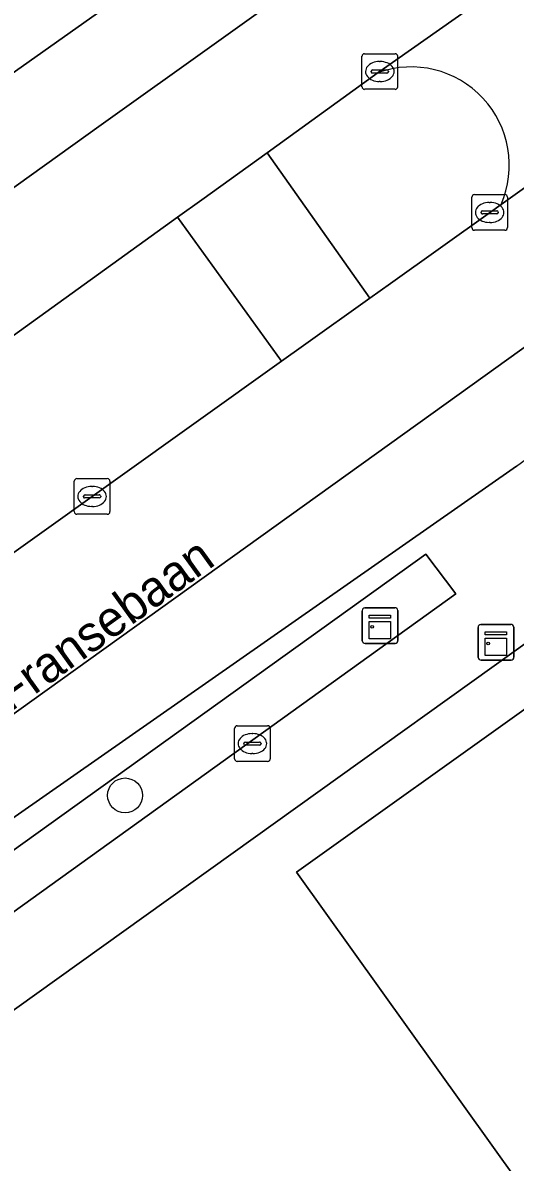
# Model space of a CAD drawing. Extents: x 158455 to 159797, y 387218 to 388672.
# Drawn here: x 159289.94 to 159303.76, y 387811.85 to 387843.82 of the extents above; entities that cross this region are included whole.
import ezdxf

# ---------------------------------------------------------------- set-up
doc = ezdxf.new("R2010")
doc.units = 0
for name, color, linetype in [('IMGEO_Berm_groen', 7, 'Continuous'), ('IMGEO_Boom', 7, 'Continuous'), ('IMGEO_Brandkraan', 7, 'Continuous'), ('IMGEO_Erf', 7, 'Continuous'), ('IMGEO_Groenvoorziening', 7, 'Continuous'), ('IMGEO_Kast', 7, 'Continuous'), ('IMGEO_Kolk', 7, 'Continuous'), ('IMGEO_Muur', 7, 'Continuous'), ('IMGEO_Openbare_ruimte_label', 7, 'Continuous'), ('IMGEO_Pand', 7, 'Continuous'), ('IMGEO_Rijbaan_lokaal_gesloten', 7, 'Continuous'), ('IMGEO_Rijbaan_lokaal_open', 7, 'Continuous'), ('IMGEO_Verkeerseiland_groen', 7, 'Continuous'), ('IMGEO_Voetpad_open', 7, 'Continuous')]:
    doc.layers.add(name, color=color, linetype=linetype)

msp = doc.modelspace()

# ---------------------------------------------------------------- linework, layer by layer
at = {"layer": 'IMGEO_Berm_groen'}
msp.add_lwpolyline([(159259.925, 387807.634), (159270.371, 387815.125), (159280.691, 387822.526), (159297.206, 387834.328), (159294.287, 387838.368), (159278.694, 387827.124), (159267.608, 387819.082), (159261.561, 387814.696), (159250.763, 387806.969), (159246.695, 387804.016), (159238.999, 387798.281), (159224.257, 387787.184), (159209.504, 387776.112), (159201.915, 387770.417), (159204.04, 387767.381), (159206.931, 387769.424)], dxfattribs=at)
at = {"layer": 'IMGEO_Boom'}
msp.add_circle((159292.813, 387822.14), 0.489, dxfattribs=at)
at = {"layer": 'IMGEO_Brandkraan'}
for p, q in [((159295.886, 387823.169), (159295.886, 387824.021)), ((159295.961, 387824.095), (159296.813, 387824.095)), ((159296.887, 387824.021), (159296.887, 387823.169)), ((159296.145, 387823.589), (159296.145, 387823.601)), ((159296.188, 387823.638), (159296.586, 387823.638)), ((159296.374, 387823.875), (159296.399, 387823.875)), ((159296.629, 387823.601), (159296.629, 387823.589)), ((159296.583, 387823.552), (159296.185, 387823.552)), ((159296.397, 387823.315), (159296.372, 387823.315)), ((159296.813, 387823.095), (159295.961, 387823.095))]:
    msp.add_line(p, q, dxfattribs=at)
for points in [[(159295.886, 387823.169), (159295.886, 387824.021)], [(159295.961, 387824.095), (159296.813, 387824.095)], [(159296.887, 387824.021), (159296.887, 387823.169)], [(159296.813, 387823.095), (159295.961, 387823.095)]]:
    msp.add_lwpolyline(points, dxfattribs=at)
for centre, radius, start, end in [((159295.963, 387824.019), 0.0765, 91.552, 178.448), ((159295.963, 387824.019), 0.0765, 91.552, 178.448), ((159296.811, 387824.019), 0.0765, 1.552, 88.448), ((159296.811, 387824.019), 0.0765, 1.552, 88.448), ((159296.185, 387823.598), 0.0403, 85.8775, 175.7526), ((159296.182, 387823.588), 0.0366, 178.938, 274.7102), ((159296.586, 387823.595), 0.043, 264.8664, 352.4533), ((159296.59, 387823.6), 0.0386, 1.7309, 96.639), ((159295.963, 387823.171), 0.0765, 181.552, 268.448), ((159295.963, 387823.171), 0.0765, 181.552, 268.448), ((159296.811, 387823.171), 0.0765, 271.552, 358.448), ((159296.811, 387823.171), 0.0765, 271.552, 358.448)]:
    msp.add_arc(centre, radius, start, end, dxfattribs=at)
for centre, major_axis, ratio, start_param, end_param in [((159296.373, 387823.595), (-0.387, 0.002), 0.722429, 4.712389, 7.853982), ((159296.398, 387823.595), (-0.39, 0.002), 0.717154, 1.570796, 4.712389)]:
    msp.add_ellipse(centre, major_axis=major_axis, ratio=ratio, start_param=start_param, end_param=end_param, dxfattribs=at)
at = {"layer": 'IMGEO_Erf'}
for points in [[(159307.132, 387828.619), (159303.107, 387825.734), (159219.866, 387766.077), (159225.4, 387758.477)], [(159322.548, 387788.361), (159317.652, 387795.205), (159315.556, 387798.136), (159313.325, 387801.254), (159311.801, 387800.164), (159306.983, 387806.899), (159297.622, 387819.984), (159304.325, 387824.778), (159307.604, 387822.204), (159308.782, 387823.048), (159313.013, 387817.133), (159310.38, 387815.249), (159313.181, 387811.334), (159316, 387807.394), (159318.631, 387809.276), (159322.718, 387803.562), (159324.189, 387804.615), (159324.331, 387804.416), (159328.436, 387798.679), (159325.82, 387796.807), (159328.532, 387793.016), (159329.803, 387793.926), (159329.98, 387793.678), (159332.686, 387789.896)]]:
    msp.add_lwpolyline(points, dxfattribs=at)
at = {"layer": 'IMGEO_Groenvoorziening'}
msp.add_lwpolyline([(159219.977, 387769.057), (159273.442, 387807.19), (159302.094, 387827.801), (159301.249, 387828.914), (159230.812, 387778.327), (159225.144, 387773.8)], close=True, dxfattribs=at)
at = {"layer": 'IMGEO_Kast'}
for p, q in [((159299.542, 387827.407), (159300.383, 387827.407)), ((159300.383, 387827.407), (159299.542, 387827.407)), ((159299.467, 387826.482), (159299.467, 387827.323)), ((159299.467, 387827.323), (159299.467, 387826.482)), ((159300.467, 387827.332), (159300.467, 387826.491)), ((159300.467, 387826.491), (159300.467, 387827.332)), ((159302.72, 387826.014), (159302.72, 387826.855)), ((159302.72, 387826.855), (159302.72, 387826.014)), ((159302.795, 387826.939), (159303.636, 387826.939)), ((159303.636, 387826.939), (159302.795, 387826.939)), ((159303.72, 387826.864), (159303.72, 387826.023)), ((159303.72, 387826.023), (159303.72, 387826.864)), ((159300.392, 387826.407), (159299.551, 387826.407)), ((159299.551, 387826.407), (159300.392, 387826.407)), ((159303.645, 387825.939), (159302.804, 387825.939)), ((159302.804, 387825.939), (159303.645, 387825.939))]:
    msp.add_line(p, q, dxfattribs=at)
for points in [[(159299.662, 387827.197), (159300.262, 387827.197), (159300.262, 387827.112), (159299.662, 387827.112), (159299.662, 387827.197)], [(159299.662, 387827.022), (159300.262, 387827.022), (159300.262, 387826.533), (159299.662, 387826.533), (159299.662, 387827.022)], [(159302.915, 387826.729), (159303.515, 387826.729), (159303.515, 387826.644), (159302.915, 387826.644), (159302.915, 387826.729)], [(159302.915, 387826.554), (159303.515, 387826.554), (159303.515, 387826.065), (159302.915, 387826.065), (159302.915, 387826.554)]]:
    msp.add_lwpolyline(points, dxfattribs=at)
for centre in [(159299.746, 387826.871), (159302.999, 387826.403)]:
    msp.add_circle(centre, 0.0377, dxfattribs=at)
for centre, start, end in [((159299.545, 387827.329), 92.4484, 184.2845), ((159299.545, 387827.329), 92.4484, 184.2845), ((159300.389, 387827.329), 2.4484, 94.2845), ((159300.389, 387827.329), 2.4484, 94.2845), ((159302.798, 387826.861), 92.4484, 184.2845), ((159302.798, 387826.861), 92.4484, 184.2845), ((159303.642, 387826.861), 2.4484, 94.2845), ((159303.642, 387826.861), 2.4484, 94.2845), ((159299.545, 387826.485), 182.4484, 274.2845), ((159299.545, 387826.485), 182.4484, 274.2845), ((159300.389, 387826.485), 272.4484, 4.2845), ((159300.389, 387826.485), 272.4484, 4.2845), ((159302.798, 387826.017), 182.4484, 274.2845), ((159302.798, 387826.017), 182.4484, 274.2845), ((159303.642, 387826.017), 272.4484, 4.2845), ((159303.642, 387826.017), 272.4484, 4.2845)]:
    msp.add_arc(centre, 0.0779, start, end, dxfattribs=at)
at = {"layer": 'IMGEO_Kolk'}
for p, q in [((159299.46, 387842.031), (159299.46, 387842.883)), ((159299.535, 387842.957), (159300.387, 387842.957)), ((159300.461, 387842.883), (159300.461, 387842.031)), ((159299.719, 387842.451), (159299.719, 387842.463)), ((159299.762, 387842.5), (159300.16, 387842.5)), ((159299.948, 387842.737), (159299.973, 387842.737)), ((159300.203, 387842.463), (159300.203, 387842.451)), ((159300.157, 387842.414), (159299.759, 387842.414)), ((159299.971, 387842.177), (159299.946, 387842.177)), ((159300.387, 387841.957), (159299.535, 387841.957)), ((159302.542, 387838.075), (159302.542, 387838.927)), ((159302.617, 387839.001), (159303.469, 387839.001)), ((159303.543, 387838.927), (159303.543, 387838.075)), ((159303.03, 387838.781), (159303.055, 387838.781)), ((159302.801, 387838.495), (159302.801, 387838.507)), ((159303.239, 387838.458), (159302.841, 387838.458)), ((159302.844, 387838.544), (159303.242, 387838.544)), ((159303.285, 387838.507), (159303.285, 387838.495)), ((159303.469, 387838.001), (159302.617, 387838.001)), ((159303.053, 387838.221), (159303.028, 387838.221)), ((159291.388, 387830.104), (159291.388, 387830.956)), ((159291.463, 387831.03), (159292.315, 387831.03)), ((159292.389, 387830.956), (159292.389, 387830.104)), ((159291.876, 387830.81), (159291.901, 387830.81)), ((159291.647, 387830.524), (159291.647, 387830.536)), ((159292.085, 387830.487), (159291.687, 387830.487)), ((159291.69, 387830.573), (159292.088, 387830.573)), ((159292.131, 387830.536), (159292.131, 387830.524)), ((159292.315, 387830.03), (159291.463, 387830.03)), ((159291.899, 387830.25), (159291.874, 387830.25))]:
    msp.add_line(p, q, dxfattribs=at)
for points in [[(159299.46, 387842.031), (159299.46, 387842.883)], [(159299.535, 387842.957), (159300.387, 387842.957)], [(159300.461, 387842.883), (159300.461, 387842.031)], [(159300.387, 387841.957), (159299.535, 387841.957)], [(159302.542, 387838.075), (159302.542, 387838.927)], [(159302.617, 387839.001), (159303.469, 387839.001)], [(159303.543, 387838.927), (159303.543, 387838.075)], [(159303.469, 387838.001), (159302.617, 387838.001)], [(159291.388, 387830.104), (159291.388, 387830.956)], [(159291.463, 387831.03), (159292.315, 387831.03)], [(159292.389, 387830.956), (159292.389, 387830.104)], [(159292.315, 387830.03), (159291.463, 387830.03)]]:
    msp.add_lwpolyline(points, dxfattribs=at)
for centre, radius, start, end in [((159299.537, 387842.881), 0.0765, 91.552, 178.448), ((159299.537, 387842.881), 0.0765, 91.552, 178.448), ((159300.385, 387842.881), 0.0765, 1.552, 88.448), ((159300.385, 387842.881), 0.0765, 1.552, 88.448), ((159299.759, 387842.46), 0.0403, 85.8775, 175.7526), ((159299.756, 387842.45), 0.0366, 178.938, 274.7102), ((159300.16, 387842.457), 0.043, 264.8664, 352.4533), ((159300.164, 387842.462), 0.0386, 1.7309, 96.639), ((159299.537, 387842.033), 0.0765, 181.552, 268.448), ((159299.537, 387842.033), 0.0765, 181.552, 268.448), ((159300.385, 387842.033), 0.0765, 271.552, 358.448), ((159300.385, 387842.033), 0.0765, 271.552, 358.448), ((159302.619, 387838.925), 0.0765, 91.552, 178.448), ((159302.619, 387838.925), 0.0765, 91.552, 178.448), ((159303.467, 387838.925), 0.0765, 1.552, 88.448), ((159303.467, 387838.925), 0.0765, 1.552, 88.448), ((159302.841, 387838.504), 0.0403, 85.8775, 175.7526), ((159302.838, 387838.494), 0.0366, 178.938, 274.7102), ((159303.242, 387838.501), 0.043, 264.8664, 352.4533), ((159303.246, 387838.506), 0.0386, 1.7309, 96.639), ((159302.619, 387838.077), 0.0765, 181.552, 268.448), ((159302.619, 387838.077), 0.0765, 181.552, 268.448), ((159303.467, 387838.077), 0.0765, 271.552, 358.448), ((159303.467, 387838.077), 0.0765, 271.552, 358.448), ((159291.465, 387830.954), 0.0765, 91.552, 178.448), ((159291.465, 387830.954), 0.0765, 91.552, 178.448), ((159292.313, 387830.954), 0.0765, 1.552, 88.448), ((159292.313, 387830.954), 0.0765, 1.552, 88.448), ((159291.687, 387830.533), 0.0403, 85.8775, 175.7526), ((159291.684, 387830.523), 0.0366, 178.938, 274.7102), ((159292.088, 387830.53), 0.043, 264.8664, 352.4533), ((159292.092, 387830.535), 0.0386, 1.7309, 96.639), ((159291.465, 387830.106), 0.0765, 181.552, 268.448), ((159291.465, 387830.106), 0.0765, 181.552, 268.448), ((159292.313, 387830.106), 0.0765, 271.552, 358.448), ((159292.313, 387830.106), 0.0765, 271.552, 358.448)]:
    msp.add_arc(centre, radius, start, end, dxfattribs=at)
for centre, major_axis, ratio, start_param, end_param in [((159299.947, 387842.457), (-0.387, 0.002), 0.722429, 4.712389, 7.853982), ((159299.972, 387842.457), (-0.39, 0.002), 0.717154, 1.570796, 4.712389), ((159303.029, 387838.501), (-0.387, 0.002), 0.722429, 4.712389, 7.853982), ((159303.054, 387838.501), (-0.39, 0.002), 0.717154, 1.570796, 4.712389), ((159291.875, 387830.53), (-0.387, 0.002), 0.722429, 4.712389, 7.853982), ((159291.9, 387830.53), (-0.39, 0.002), 0.717154, 1.570796, 4.712389)]:
    msp.add_ellipse(centre, major_axis=major_axis, ratio=ratio, start_param=start_param, end_param=end_param, dxfattribs=at)
at = {"layer": 'IMGEO_Muur'}
msp.add_lwpolyline([(159303.107, 387825.734), (159219.866, 387766.077)], dxfattribs=at)
at = {"layer": 'IMGEO_Pand'}
msp.add_lwpolyline([(159313.181, 387811.334), (159310.38, 387815.249), (159313.013, 387817.133), (159308.782, 387823.048), (159307.604, 387822.204), (159304.325, 387824.778), (159297.622, 387819.984), (159306.983, 387806.899)], close=True, dxfattribs=at)
at = {"layer": 'IMGEO_Rijbaan_lokaal_gesloten'}
for points in [[(159364.535, 387890.821), (159362.464, 387894.175), (159362.457, 387894.163), (159361.328, 387892.332), (159359.814, 387890.367), (159358.762, 387889.229), (159357.6, 387888.103), (159356.584, 387887.282), (159350.468, 387882.827), (159305.218, 387850.303), (159292.142, 387840.964), (159262.355, 387819.579), (159234.134, 387799.313), (159220.483, 387789.45), (159216.18, 387787.175), (159211.29, 387784.59), (159210.462, 387784.13), (159210.849, 387783.357)], [(159354.012, 387888.584), (159349.008, 387884.995), (159340.384, 387878.806), (159323.96, 387866.983), (159316.35, 387861.572), (159308.421, 387855.888), (159293.728, 387845.297), (159287.268, 387840.723), (159282.188, 387837.126), (159268.697, 387827.422), (159256.568, 387818.725), (159245.96, 387811.116), (159232.525, 387801.459), (159231.582, 387800.745), (159227.168, 387797.404), (159223.103, 387794.452), (159220.664, 387792.671)], [(159292.142, 387840.964), (159305.218, 387850.303), (159350.468, 387882.827)], [(159294.287, 387838.368), (159294.964, 387838.856), (159296.798, 387840.179), (159297.34, 387840.57), (159299.915, 387842.426), (159300.067, 387842.536), (159311.752, 387850.758), (159312.761, 387851.485), (159315.195, 387853.239), (159345.676, 387875.205), (159345.894, 387875.362), (159356.28, 387882.717)], [(159348.638, 387871.164), (159338.642, 387863.956), (159318.123, 387849.269), (159315.655, 387847.503), (159314.556, 387846.716), (159314.38, 387846.615), (159303.363, 387838.728), (159303.062, 387838.512), (159300.257, 387836.508), (159299.684, 387836.098), (159297.82, 387834.766), (159297.206, 387834.328), (159280.691, 387822.526), (159270.371, 387815.125), (159259.925, 387807.634), (159241.009, 387794.063), (159231.446, 387787.171), (159217.149, 387776.687), (159212.048, 387773.054), (159211.04, 387772.323)], [(159342.201, 387862.095), (159320.964, 387846.898), (159301.822, 387833.141), (159283.029, 387819.662), (159266.445, 387807.778), (159243.853, 387791.543), (159230.826, 387782.182), (159225.716, 387778.318), (159221.438, 387774.616), (159219.859, 387773.204), (159214.645, 387768.545)], [(159283.029, 387819.662), (159301.822, 387833.141), (159320.964, 387846.898), (159342.201, 387862.095)], [(159219.705, 387769.67), (159223.407, 387773.077), (159224.861, 387774.398), (159230.249, 387778.893), (159256.111, 387797.449), (159285.066, 387818.293), (159303.798, 387831.383), (159320.755, 387843.81)], [(159218.134, 387791.068), (159211.042, 387787.331), (159209.745, 387786.603), (159209.337, 387786.373), (159210.462, 387784.13), (159211.29, 387784.59), (159216.18, 387787.175), (159220.483, 387789.45), (159234.134, 387799.313), (159262.355, 387819.579), (159292.142, 387840.964)], [(159210.683, 387781.984), (159196.916, 387771.637), (159194.404, 387769.757), (159196.77, 387766.545), (159198.751, 387768.042), (159201.915, 387770.417), (159209.504, 387776.112), (159224.257, 387787.184), (159238.999, 387798.281), (159246.695, 387804.016), (159250.763, 387806.969), (159261.561, 387814.696), (159267.608, 387819.082), (159278.694, 387827.124), (159294.287, 387838.368)]]:
    msp.add_lwpolyline(points, dxfattribs=at)
at = {"layer": 'IMGEO_Rijbaan_lokaal_open'}
for points in [[(159311.752, 387850.758), (159300.067, 387842.536), (159299.915, 387842.426)], [(159303.363, 387838.728), (159314.38, 387846.615)]]:
    msp.add_lwpolyline(points, dxfattribs=at)
msp.add_arc((159300.838, 387839.83), 2.755, 336.4145, 109.5782, dxfattribs=at)
at = {"layer": 'IMGEO_Verkeerseiland_groen'}
msp.add_lwpolyline([(159299.915, 387842.426), (159297.34, 387840.57), (159296.798, 387840.179), (159299.684, 387836.098), (159300.257, 387836.508), (159303.062, 387838.512), (159303.363, 387838.728)], dxfattribs=at)
msp.add_arc((159300.838, 387839.83), 2.755, 336.4145, 109.5782, dxfattribs=at)
at = {"layer": 'IMGEO_Voetpad_open'}
for points in [[(159287.268, 387840.723), (159293.728, 387845.297), (159308.421, 387855.888), (159316.35, 387861.572)], [(159195.41, 387742.999), (159196.287, 387741.387), (159197.747, 387742.215), (159196.694, 387743.819), (159197.12, 387744.26), (159197.458, 387744.641), (159202.211, 387750), (159204.282, 387752.237), (159213.819, 387761.288), (159218.155, 387764.796), (159219.866, 387766.077), (159303.107, 387825.734), (159307.132, 387828.619), (159309.204, 387832.674)], [(159303.798, 387831.383), (159285.066, 387818.293), (159256.111, 387797.449), (159230.249, 387778.893), (159224.861, 387774.398), (159223.407, 387773.077), (159219.705, 387769.67)]]:
    msp.add_lwpolyline(points, dxfattribs=at)
for points in [[(159296.798, 387840.179), (159294.964, 387838.856), (159294.287, 387838.368), (159297.206, 387834.328), (159297.82, 387834.766), (159299.684, 387836.098)], [(159273.442, 387807.19), (159219.977, 387769.057), (159225.144, 387773.8), (159230.812, 387778.327), (159301.249, 387828.914), (159302.094, 387827.801)]]:
    msp.add_lwpolyline(points, close=True, dxfattribs=at)

# ---------------------------------------------------------------- texts
at = {"layer": 'IMGEO_Openbare_ruimte_label'}
msp.add_text('Fransebaan', height=1, rotation=35.7241, dxfattribs=at).set_placement((159289.596, 387824.469))

doc.saveas('drawing.dxf')
